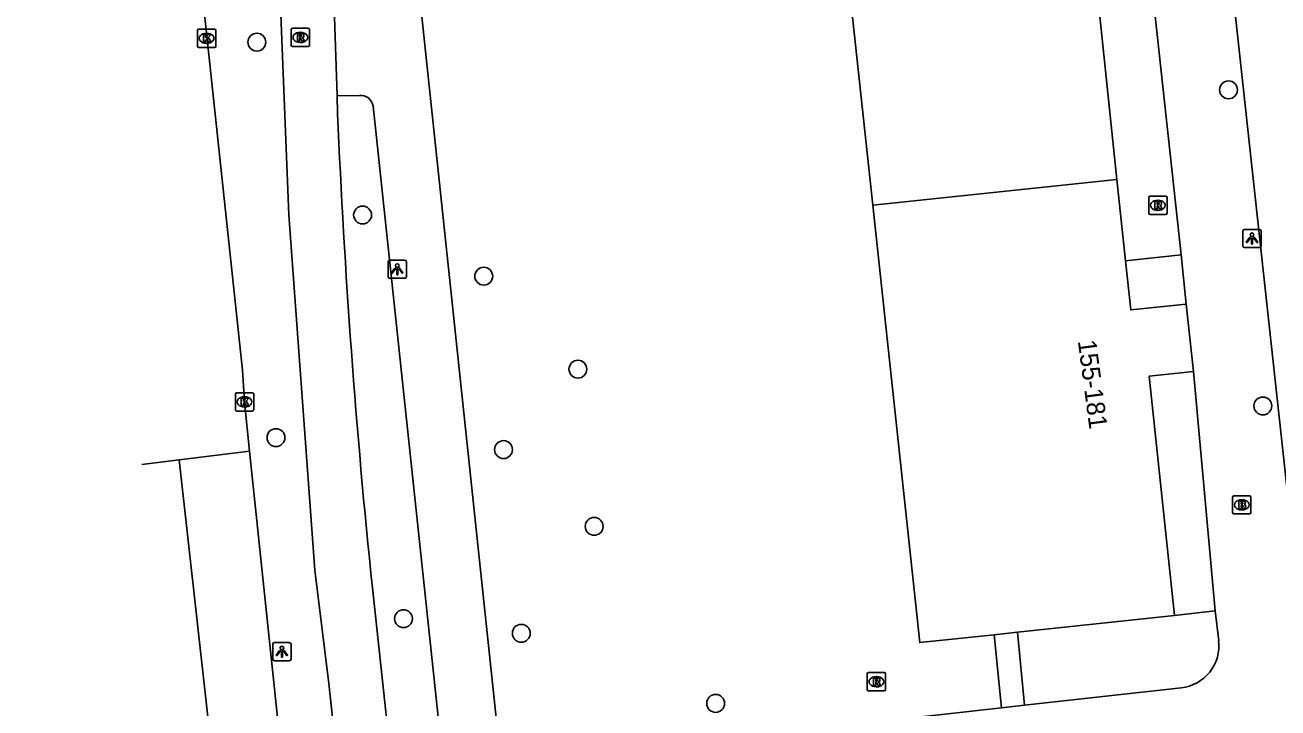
# Model space of a CAD drawing. Extents: x 161253 to 161848, y 384872 to 385383.
# Drawn here: x 161256.7 to 161325.2, y 385200.1 to 385237.5 of the extents above; entities that cross this region are included whole.
import ezdxf

# ---------------------------------------------------------------- set-up
doc = ezdxf.new("R2010")
doc.units = 0
for name, color, linetype in [('IMGEO_Boom', 7, 'Continuous'), ('IMGEO_Brandkraan', 7, 'Continuous'), ('IMGEO_Fietspad_gesloten', 7, 'Continuous'), ('IMGEO_Kolk', 7, 'Continuous'), ('IMGEO_Lichtpunt', 7, 'Continuous'), ('IMGEO_OVBaan_gesloten', 7, 'Continuous'), ('IMGEO_Pand', 7, 'Continuous'), ('IMGEO_Pand_nummerreeks', 7, 'Continuous'), ('IMGEO_Rijbaan_lokaal_open', 7, 'Continuous'), ('IMGEO_Rioolput', 7, 'Continuous'), ('IMGEO_Voetpad_open', 7, 'Continuous')]:
    doc.layers.add(name, color=color, linetype=linetype)

msp = doc.modelspace()

# ---------------------------------------------------------------- linework, layer by layer
at = {"layer": 'IMGEO_Boom'}
for centre in [(161269.34, 385236.529), (161322.516, 385233.917), (161275.125, 385227.07), (161281.756, 385223.721), (161286.909, 385218.634), (161324.393, 385216.619), (161270.385, 385214.885), (161282.84, 385214.232), (161287.799, 385210.03), (161277.365, 385204.978), (161283.811, 385204.179), (161294.446, 385200.341)]:
    msp.add_circle(centre, 0.489, dxfattribs=at)
at = {"layer": 'IMGEO_Brandkraan'}
for p, q in [((161322.738, 385210.783), (161322.738, 385211.635)), ((161322.813, 385211.709), (161323.665, 385211.709)), ((161323.226, 385211.489), (161323.251, 385211.489)), ((161323.739, 385211.635), (161323.739, 385210.783)), ((161323.665, 385210.709), (161322.813, 385210.709)), ((161323.249, 385210.929), (161323.224, 385210.929))]:
    msp.add_line(p, q, dxfattribs=at)
for points in [[(161322.738, 385210.783), (161322.738, 385211.635)], [(161322.813, 385211.709), (161323.665, 385211.709)], [(161323.086, 385211.409), (161323.086, 385211.009), (161323.299, 385211.009)], [(161323.317, 385211.409), (161323.086, 385211.409)], [(161323.265, 385211.328), (161323.211, 385211.328), (161323.211, 385211.252)], [(161323.211, 385211.252), (161323.264, 385211.252)], [(161323.273, 385211.176), (161323.211, 385211.176), (161323.211, 385211.095)], [(161323.739, 385211.635), (161323.739, 385210.783)], [(161323.665, 385210.709), (161322.813, 385210.709)], [(161323.211, 385211.095), (161323.273, 385211.095)]]:
    msp.add_lwpolyline(points, dxfattribs=at)
for centre, radius, start, end in [((161322.815, 385211.633), 0.0765, 91.55205, 178.44795), ((161322.815, 385211.633), 0.0765, 91.55205, 178.44795), ((161323.266, 385211.29), 0.0379, 267.82845, 90.93552), ((161323.274, 385211.135), 0.0404, 269.87594, 90.50774), ((161323.321, 385211.264), 0.145, 59.4692, 91.53667), ((161323.346, 385211.311), 0.0922, 285.51372, 58.15012), ((161323.351, 385211.119), 0.105, 301.31148, 78.98903), ((161323.663, 385211.633), 0.0765, 1.55205, 88.44795), ((161323.663, 385211.633), 0.0765, 1.55205, 88.44795), ((161322.815, 385210.785), 0.0765, 181.55205, 268.44795), ((161322.815, 385210.785), 0.0765, 181.55205, 268.44795), ((161323.305, 385211.26), 0.251, 268.66757, 293.53466), ((161323.663, 385210.785), 0.0765, 271.55205, 358.44795), ((161323.663, 385210.785), 0.0765, 271.55205, 358.44795)]:
    msp.add_arc(centre, radius, start, end, dxfattribs=at)
for centre, major_axis, ratio, start_param, end_param in [((161323.225, 385211.209), (-0.387, 0.002), 0.722429, 4.712389, 7.853982), ((161323.25, 385211.209), (-0.39, 0.002), 0.717154, 1.570796, 4.712389)]:
    msp.add_ellipse(centre, major_axis=major_axis, ratio=ratio, start_param=start_param, end_param=end_param, dxfattribs=at)
at = {"layer": 'IMGEO_Fietspad_gesloten'}
for points in [[(161267.892, 385321.322), (161268.099, 385319.33), (161268.965, 385307.719), (161273.192, 385247.17), (161273.373, 385244.368), (161273.728, 385233.583)], [(161304.405, 384916.554), (161304.284, 384917.771), (161304.157, 384919.005), (161298.845, 384967.161), (161292.634, 385023.456), (161286.649, 385075.675), (161279.435, 385144.415), (161273.278, 385201.438), (161272.519, 385207.639), (161271.091, 385227.08), (161270.412, 385243.981), (161269.728, 385255.799), (161268.918, 385265.585), (161266.954, 385291.9), (161266.061, 385304.636), (161265.987, 385305.638)], [(161273.759, 385232.624), (161273.728, 385233.583)], [(161294.971, 385029.929), (161289.778, 385076.19), (161287.158, 385100.538), (161283.468, 385134.103), (161282.325, 385144.732), (161275.66, 385206.665)]]:
    msp.add_lwpolyline(points, dxfattribs=at)
msp.add_arc((161701.105, 385250.87), 427.735, 182.44479, 185.93189, dxfattribs=at)
at = {"layer": 'IMGEO_Kolk'}
for p, q in [((161266.165, 385237.241), (161267.017, 385237.241)), ((161266.09, 385236.315), (161266.09, 385237.167)), ((161266.578, 385237.021), (161266.603, 385237.021)), ((161267.091, 385237.167), (161267.091, 385236.315)), ((161267.017, 385236.241), (161266.165, 385236.241)), ((161266.601, 385236.461), (161266.576, 385236.461)), ((161268.239, 385217.341), (161269.091, 385217.341)), ((161268.164, 385216.415), (161268.164, 385217.267)), ((161268.652, 385217.121), (161268.677, 385217.121)), ((161269.165, 385217.267), (161269.165, 385216.415)), ((161269.091, 385216.341), (161268.239, 385216.341)), ((161268.675, 385216.561), (161268.65, 385216.561))]:
    msp.add_line(p, q, dxfattribs=at)
for points in [[(161266.165, 385237.241), (161267.017, 385237.241)], [(161266.09, 385236.315), (161266.09, 385237.167)], [(161266.411, 385236.941), (161266.534, 385236.941), (161266.534, 385236.79), (161266.664, 385236.941), (161266.828, 385236.941), (161266.682, 385236.79), (161266.835, 385236.541), (161266.683, 385236.541), (161266.598, 385236.705), (161266.534, 385236.638), (161266.534, 385236.541), (161266.411, 385236.541), (161266.411, 385236.941)], [(161267.091, 385237.167), (161267.091, 385236.315)], [(161267.017, 385236.241), (161266.165, 385236.241)], [(161268.239, 385217.341), (161269.091, 385217.341)], [(161268.164, 385216.415), (161268.164, 385217.267)], [(161268.485, 385217.041), (161268.608, 385217.041), (161268.608, 385216.89), (161268.738, 385217.041), (161268.902, 385217.041), (161268.756, 385216.89), (161268.909, 385216.641), (161268.757, 385216.641), (161268.672, 385216.805), (161268.608, 385216.738), (161268.608, 385216.641), (161268.485, 385216.641), (161268.485, 385217.041)], [(161269.165, 385217.267), (161269.165, 385216.415)], [(161269.091, 385216.341), (161268.239, 385216.341)]]:
    msp.add_lwpolyline(points, dxfattribs=at)
for centre, start, end in [((161266.167, 385237.165), 91.55205, 178.44795), ((161266.167, 385237.165), 91.55205, 178.44795), ((161267.015, 385237.165), 1.55205, 88.44795), ((161267.015, 385237.165), 1.55205, 88.44795), ((161266.167, 385236.317), 181.55205, 268.44795), ((161266.167, 385236.317), 181.55205, 268.44795), ((161267.015, 385236.317), 271.55205, 358.44795), ((161267.015, 385236.317), 271.55205, 358.44795), ((161268.241, 385217.265), 91.55205, 178.44795), ((161268.241, 385217.265), 91.55205, 178.44795), ((161269.089, 385217.265), 1.55205, 88.44795), ((161269.089, 385217.265), 1.55205, 88.44795), ((161268.241, 385216.417), 181.55205, 268.44795), ((161268.241, 385216.417), 181.55205, 268.44795), ((161269.089, 385216.417), 271.55205, 358.44795), ((161269.089, 385216.417), 271.55205, 358.44795)]:
    msp.add_arc(centre, 0.0765, start, end, dxfattribs=at)
for centre, major_axis, ratio, start_param, end_param in [((161266.577, 385236.741), (-0.387, 0.002), 0.722429, 4.712389, 7.853982), ((161266.602, 385236.741), (-0.39, 0.002), 0.717154, 1.570796, 4.712389), ((161268.651, 385216.841), (-0.387, 0.002), 0.722429, 4.712389, 7.853982), ((161268.676, 385216.841), (-0.39, 0.002), 0.717154, 1.570796, 4.712389)]:
    msp.add_ellipse(centre, major_axis=major_axis, ratio=ratio, start_param=start_param, end_param=end_param, dxfattribs=at)
at = {"layer": 'IMGEO_Lichtpunt'}
for p, q in [((161324.203, 385226.283), (161323.395, 385226.283)), ((161324.203, 385226.283), (161323.395, 385226.283)), ((161323.301, 385226.188), (161323.301, 385225.381)), ((161323.301, 385226.188), (161323.301, 385225.381)), ((161324.297, 385225.381), (161324.297, 385226.188)), ((161324.297, 385225.381), (161324.297, 385226.188)), ((161323.395, 385225.287), (161324.203, 385225.287)), ((161323.395, 385225.287), (161324.203, 385225.287)), ((161276.525, 385224.505), (161276.525, 385223.698)), ((161276.525, 385224.505), (161276.525, 385223.698)), ((161277.427, 385224.6), (161276.619, 385224.6)), ((161277.427, 385224.6), (161276.619, 385224.6)), ((161277.521, 385223.698), (161277.521, 385224.505)), ((161277.521, 385223.698), (161277.521, 385224.505)), ((161276.619, 385223.604), (161277.427, 385223.604)), ((161276.619, 385223.604), (161277.427, 385223.604)), ((161271.114, 385203.672), (161270.306, 385203.672)), ((161271.114, 385203.672), (161270.306, 385203.672)), ((161270.212, 385203.577), (161270.212, 385202.77)), ((161270.212, 385203.577), (161270.212, 385202.77)), ((161271.208, 385202.77), (161271.208, 385203.577)), ((161271.208, 385202.77), (161271.208, 385203.577)), ((161270.306, 385202.676), (161271.114, 385202.676)), ((161270.306, 385202.676), (161271.114, 385202.676))]:
    msp.add_line(p, q, dxfattribs=at)
for points in [[(161323.675, 385225.852), (161323.714, 385225.824), (161323.526, 385225.562), (161323.488, 385225.589), (161323.675, 385225.852)], [(161323.777, 385225.804), (161323.824, 385225.804), (161323.824, 385225.482), (161323.777, 385225.482), (161323.777, 385225.804)], [(161323.887, 385225.824), (161323.925, 385225.851), (161324.112, 385225.589), (161324.073, 385225.561), (161323.887, 385225.824)], [(161276.899, 385224.169), (161276.938, 385224.141), (161276.75, 385223.879), (161276.712, 385223.906), (161276.899, 385224.169)], [(161277.111, 385224.141), (161277.149, 385224.168), (161277.336, 385223.906), (161277.297, 385223.878), (161277.111, 385224.141)], [(161277.001, 385224.121), (161277.048, 385224.121), (161277.048, 385223.799), (161277.001, 385223.799), (161277.001, 385224.121)], [(161270.586, 385203.241), (161270.625, 385203.213), (161270.437, 385202.951), (161270.399, 385202.978), (161270.586, 385203.241)], [(161270.688, 385203.193), (161270.735, 385203.193), (161270.735, 385202.871), (161270.688, 385202.871), (161270.688, 385203.193)], [(161270.798, 385203.213), (161270.836, 385203.24), (161271.023, 385202.978), (161270.984, 385202.95), (161270.798, 385203.213)]]:
    msp.add_lwpolyline(points, dxfattribs=at)
for centre in [(161323.8, 385225.986), (161277.024, 385224.303), (161270.711, 385203.375)]:
    msp.add_circle(centre, 0.0994, dxfattribs=at)
for centre, start, end in [((161323.395, 385226.188), 90, 180), ((161323.395, 385226.188), 90, 180), ((161324.203, 385226.188), 0, 90), ((161324.203, 385226.188), 0, 90), ((161323.395, 385225.381), 180, 270), ((161323.395, 385225.381), 180, 270), ((161324.203, 385225.381), 270, 0), ((161324.203, 385225.381), 270, 360), ((161276.619, 385224.505), 90, 180), ((161276.619, 385224.505), 90, 180), ((161277.427, 385224.505), 0, 90), ((161277.427, 385224.505), 0, 90), ((161276.619, 385223.698), 180, 270), ((161276.619, 385223.698), 180, 270), ((161277.427, 385223.698), 270, 0), ((161277.427, 385223.698), 270, 360), ((161270.306, 385203.577), 90, 180), ((161270.306, 385203.577), 90, 180), ((161271.114, 385203.577), 0, 90), ((161271.114, 385203.577), 0, 90), ((161270.306, 385202.77), 180, 270), ((161270.306, 385202.77), 180, 270), ((161271.114, 385202.77), 270, 0), ((161271.114, 385202.77), 270, 360)]:
    msp.add_arc(centre, 0.0946, start, end, dxfattribs=at)
at = {"layer": 'IMGEO_OVBaan_gesloten'}
for points in [[(161268.939, 385214.138), (161268.655, 385216.841), (161268.56, 385218.577), (161266.267, 385239.966), (161266.037, 385241.979), (161265.807, 385244.078), (161264.604, 385254.141), (161261.967, 385276.513), (161259.702, 385295.859), (161257.661, 385313.23), (161257.172, 385317.445), (161256.654, 385321.916)], [(161265.088, 385213.668), (161268.939, 385214.138)], [(161276.441, 385144.086), (161270.794, 385196.453), (161268.939, 385214.138)], [(161265.088, 385213.668), (161263.048, 385213.418)], [(161272.888, 385143.697), (161265.088, 385213.668)]]:
    msp.add_lwpolyline(points, dxfattribs=at)
at = {"layer": 'IMGEO_Pand'}
for points in [[(161300.862, 385247.882), (161303.041, 385227.599)], [(161316.41, 385229.011), (161315.408, 385238.47), (161318.408, 385238.788)], [(161316.41, 385229.011), (161303.041, 385227.599)], [(161316.88, 385224.568), (161316.41, 385229.011)], [(161303.041, 385227.599), (161305.612, 385203.671), (161309.688, 385204.102)], [(161320.203, 385222.192), (161317.165, 385221.871), (161316.88, 385224.568)], [(161320.593, 385218.503), (161320.203, 385222.192)], [(161319.555, 385205.147), (161318.169, 385218.246), (161320.593, 385218.503)], [(161310.972, 385204.238), (161319.555, 385205.147)], [(161309.688, 385204.102), (161310.972, 385204.238)]]:
    msp.add_lwpolyline(points, dxfattribs=at)
at = {"layer": 'IMGEO_Rijbaan_lokaal_open'}
msp.add_lwpolyline([(161327.141, 385199.049), (161326.822, 385201.971), (161321.575, 385250), (161319.33, 385271.321), (161319.259, 385272.292), (161319.265, 385273.638), (161319.391, 385274.978), (161319.678, 385276.452)], dxfattribs=at)
at = {"layer": 'IMGEO_Rioolput'}
for p, q in [((161271.218, 385236.363), (161271.218, 385237.215)), ((161271.293, 385237.289), (161272.145, 385237.289)), ((161272.219, 385237.215), (161272.219, 385236.363)), ((161271.729, 385236.509), (161271.704, 385236.509)), ((161271.706, 385237.069), (161271.731, 385237.069)), ((161272.145, 385236.289), (161271.293, 385236.289)), ((161318.149, 385227.175), (161318.149, 385228.027)), ((161318.224, 385228.101), (161319.076, 385228.101)), ((161318.637, 385227.881), (161318.662, 385227.881)), ((161319.15, 385228.027), (161319.15, 385227.175)), ((161319.076, 385227.101), (161318.224, 385227.101)), ((161318.66, 385227.321), (161318.635, 385227.321)), ((161302.743, 385201.101), (161302.743, 385201.953)), ((161302.818, 385202.027), (161303.67, 385202.027)), ((161303.231, 385201.807), (161303.256, 385201.807)), ((161303.744, 385201.953), (161303.744, 385201.101)), ((161303.67, 385201.027), (161302.818, 385201.027)), ((161303.254, 385201.247), (161303.229, 385201.247))]:
    msp.add_line(p, q, dxfattribs=at)
for points in [[(161271.218, 385236.363), (161271.218, 385237.215)], [(161271.293, 385237.289), (161272.145, 385237.289)], [(161272.219, 385237.215), (161272.219, 385236.363)], [(161271.807, 385236.987), (161271.555, 385236.989), (161271.555, 385236.589)], [(161271.555, 385236.589), (161271.679, 385236.589), (161271.679, 385236.751), (161271.69, 385236.751)], [(161271.733, 385236.908), (161271.679, 385236.908), (161271.679, 385236.827)], [(161271.679, 385236.827), (161271.731, 385236.827)], [(161271.737, 385236.722), (161271.808, 385236.589), (161271.948, 385236.589), (161271.883, 385236.715)], [(161272.145, 385236.289), (161271.293, 385236.289)], [(161318.149, 385227.175), (161318.149, 385228.027)], [(161318.224, 385228.101), (161319.076, 385228.101)], [(161318.738, 385227.799), (161318.486, 385227.801), (161318.486, 385227.401)], [(161318.664, 385227.72), (161318.61, 385227.72), (161318.61, 385227.639)], [(161318.61, 385227.639), (161318.662, 385227.639)], [(161319.15, 385228.027), (161319.15, 385227.175)], [(161319.076, 385227.101), (161318.224, 385227.101)], [(161318.486, 385227.401), (161318.61, 385227.401), (161318.61, 385227.563), (161318.621, 385227.563)], [(161318.668, 385227.534), (161318.739, 385227.401), (161318.879, 385227.401), (161318.814, 385227.527)], [(161302.743, 385201.101), (161302.743, 385201.953)], [(161302.818, 385202.027), (161303.67, 385202.027)], [(161303.332, 385201.725), (161303.08, 385201.727), (161303.08, 385201.327)], [(161303.258, 385201.646), (161303.204, 385201.646), (161303.204, 385201.565)], [(161303.204, 385201.565), (161303.256, 385201.565)], [(161303.744, 385201.953), (161303.744, 385201.101)], [(161303.67, 385201.027), (161302.818, 385201.027)], [(161303.08, 385201.327), (161303.204, 385201.327), (161303.204, 385201.489), (161303.215, 385201.489)], [(161303.262, 385201.46), (161303.333, 385201.327), (161303.473, 385201.327), (161303.408, 385201.453)]]:
    msp.add_lwpolyline(points, dxfattribs=at)
for centre, radius, start, end in [((161271.295, 385237.213), 0.0765, 91.55205, 178.44795), ((161271.295, 385237.213), 0.0765, 91.55205, 178.44795), ((161272.143, 385237.213), 0.0765, 1.55205, 88.44795), ((161272.143, 385237.213), 0.0765, 1.55205, 88.44795), ((161271.689, 385236.698), 0.0533, 26.02933, 88.69889), ((161271.715, 385237.016), 0.19, 274.7715, 282.96867), ((161271.739, 385236.812), 0.0964, 77.00612, 93.18647), ((161271.753, 385236.869), 0.0378, 276.66336, 79.67722), ((161271.806, 385236.877), 0.109, 350.36119, 89.41601), ((161271.804, 385236.877), 0.112, 277.58423, 350.98172), ((161271.788, 385236.662), 0.108, 29.51342, 73.79051), ((161271.295, 385236.365), 0.0765, 181.55205, 268.44795), ((161271.295, 385236.365), 0.0765, 181.55205, 268.44795), ((161272.143, 385236.365), 0.0765, 271.55205, 358.44795), ((161272.143, 385236.365), 0.0765, 271.55205, 358.44795), ((161318.226, 385228.025), 0.0765, 91.55205, 178.44795), ((161318.226, 385228.025), 0.0765, 91.55205, 178.44795), ((161318.646, 385227.828), 0.19, 274.7715, 282.96867), ((161318.67, 385227.624), 0.0964, 77.00612, 93.18647), ((161318.684, 385227.681), 0.0378, 276.66336, 79.67722), ((161318.737, 385227.689), 0.109, 350.36119, 89.41601), ((161318.735, 385227.689), 0.112, 277.58423, 350.98172), ((161319.074, 385228.025), 0.0765, 1.55205, 88.44795), ((161319.074, 385228.025), 0.0765, 1.55205, 88.44795), ((161318.226, 385227.177), 0.0765, 181.55205, 268.44795), ((161318.226, 385227.177), 0.0765, 181.55205, 268.44795), ((161318.62, 385227.51), 0.0533, 26.02933, 88.69889), ((161318.719, 385227.474), 0.108, 29.51342, 73.79051), ((161319.074, 385227.177), 0.0765, 271.55205, 358.44795), ((161319.074, 385227.177), 0.0765, 271.55205, 358.44795), ((161302.82, 385201.951), 0.0765, 91.55205, 178.44795), ((161302.82, 385201.951), 0.0765, 91.55205, 178.44795), ((161303.24, 385201.754), 0.19, 274.7715, 282.96867), ((161303.264, 385201.55), 0.0964, 77.00612, 93.18647), ((161303.278, 385201.607), 0.0378, 276.66336, 79.67722), ((161303.331, 385201.615), 0.109, 350.36119, 89.41601), ((161303.329, 385201.615), 0.112, 277.58423, 350.98172), ((161303.668, 385201.951), 0.0765, 1.55205, 88.44795), ((161303.668, 385201.951), 0.0765, 1.55205, 88.44795), ((161302.82, 385201.103), 0.0765, 181.55205, 268.44795), ((161302.82, 385201.103), 0.0765, 181.55205, 268.44795), ((161303.214, 385201.436), 0.0533, 26.02933, 88.69889), ((161303.313, 385201.4), 0.108, 29.51342, 73.79051), ((161303.668, 385201.103), 0.0765, 271.55205, 358.44795), ((161303.668, 385201.103), 0.0765, 271.55205, 358.44795)]:
    msp.add_arc(centre, radius, start, end, dxfattribs=at)
for centre, major_axis, ratio, start_param, end_param in [((161271.705, 385236.789), (-0.387, 0.002), 0.722429, 4.712389, 7.853982), ((161271.73, 385236.789), (-0.39, 0.002), 0.717154, 1.570796, 4.712389), ((161318.636, 385227.601), (-0.387, 0.002), 0.722429, 4.712389, 7.853982), ((161318.661, 385227.601), (-0.39, 0.002), 0.717154, 1.570796, 4.712389), ((161303.23, 385201.527), (-0.387, 0.002), 0.722429, 4.712389, 7.853982), ((161303.255, 385201.527), (-0.39, 0.002), 0.717154, 1.570796, 4.712389)]:
    msp.add_ellipse(centre, major_axis=major_axis, ratio=ratio, start_param=start_param, end_param=end_param, dxfattribs=at)
at = {"layer": 'IMGEO_Voetpad_open'}
for points in [[(161282.519, 385198.698), (161277.097, 385250), (161276.496, 385255.684)], [(161318.408, 385238.788), (161319.918, 385224.889)], [(161273.728, 385233.583), (161274.951, 385233.607)], [(161275.697, 385233.018), (161279.427, 385198.062), (161285.204, 385145.048), (161292.7, 385076.509), (161292.829, 385075.469), (161292.978, 385075.471), (161297.713, 385030.826)], [(161319.918, 385224.889), (161316.88, 385224.568)], [(161320.203, 385222.192), (161319.918, 385224.889)], [(161320.593, 385218.503), (161321.779, 385205.407)], [(161321.779, 385205.407), (161319.555, 385205.147)], [(161321.975, 385203.771), (161321.779, 385205.407)], [(161310.083, 385200.098), (161309.688, 385204.102)], [(161310.972, 385204.238), (161311.354, 385200.24)], [(161311.354, 385200.24), (161319.925, 385201.199)], [(161311.354, 385200.24), (161310.083, 385200.098)], [(161284.477, 385197.232), (161310.083, 385200.098)]]:
    msp.add_lwpolyline(points, dxfattribs=at)
for centre, radius, start, end in [((161275.05, 385232.965), 0.649, 4.66378, 98.75091), ((161319.682, 385203.495), 2.309, 276.03242, 6.85472)]:
    msp.add_arc(centre, radius, start, end, dxfattribs=at)

# ---------------------------------------------------------------- texts
at = {"layer": 'IMGEO_Pand_nummerreeks'}
msp.add_text('155-181', height=1, rotation=277.51127, dxfattribs=at).set_placement((161314.266, 385220.176))

doc.saveas('drawing.dxf')
